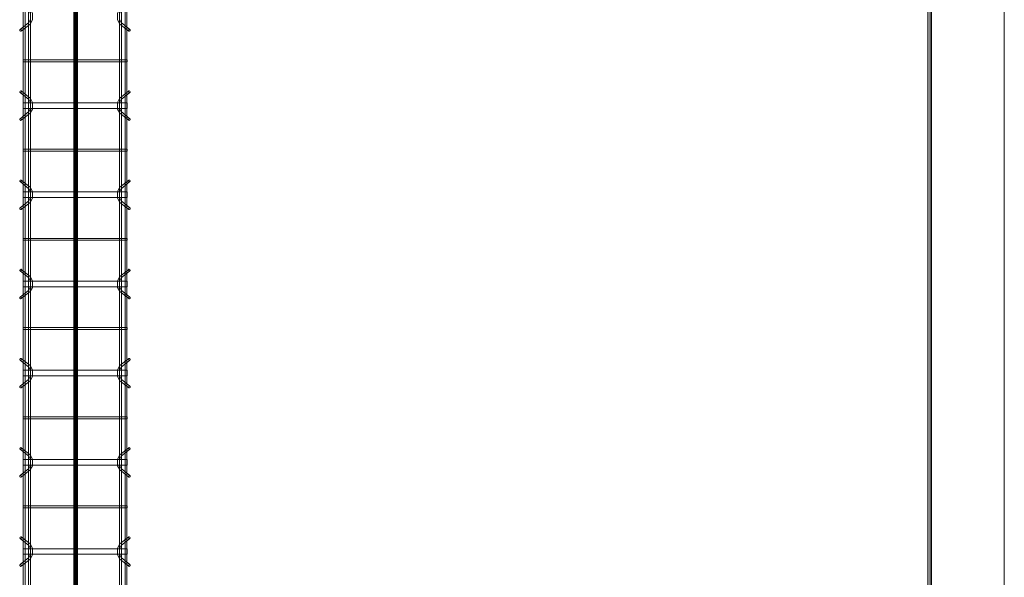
# Model space of a CAD drawing. Header units: inches. Extents: x -4136 to 1945, y -6639 to 12387.
# Tile 387 of 656: x -2066 to -1933, y 10372 to 10447. Entities that reach past the tile are written whole.
import ezdxf

# ---------------------------------------------------------------- set-up
doc = ezdxf.new("R2010")
doc.units = ezdxf.units.IN
doc.header["$MEASUREMENT"] = 0
for name, color, linetype, lineweight in [('A-FLOR', 7, 'Continuous', 9), ('A-GENM', 7, 'Continuous', 9), ('A-WALL-PATT', 7, 'Continuous', 18), ('S-BEAM', 7, 'Continuous', 9), ('S-FNDN', 7, 'Continuous', 9)]:
    doc.layers.add(name, color=color, linetype=linetype, lineweight=lineweight)

# ---------------------------------------------------------------- blocks, each defined once
blk = doc.blocks.new('Dowel bar assembly - Dowel bar assembly-669756-SLAB ON GROUND JOINTS')
at = {"layer": 'S-BEAM', "color": 253, "true_color": 0xaaaaaa}
for p, q in [((2175, 1.98), (0, 1.98)), ((0, 1.72), (2175, 1.72)), ((472.02, 2.23), (472.97, 1.03)), ((473.18, 1.19), (472.23, 2.39)), ((473.62, 1.99), (473.62, -12.01)), ((474.38, 1.99), (473.62, 1.99)), ((473.62, 1.99), (474.38, 1.99)), ((474.38, -12.01), (474.38, 1.99)), ((475.76, 2.39), (474.81, 1.19)), ((475.01, 1.03), (475.96, 2.23)), ((479.87, 1.99), (479.87, -12.01)), ((480.13, 1.99), (479.87, 1.99)), ((479.87, 1.99), (480.13, 1.99)), ((480.13, -12.01), (480.13, 1.99)), ((484.02, 2.23), (484.97, 1.03)), ((485.18, 1.19), (484.23, 2.39)), ((485.62, 1.99), (485.62, -12.01)), ((486.38, 1.99), (485.62, 1.99)), ((485.62, 1.99), (486.38, 1.99)), ((486.38, -12.01), (486.38, 1.99)), ((487.76, 2.39), (486.81, 1.19)), ((487.01, 1.03), (487.96, 2.23)), ((491.87, 1.99), (491.87, -12.01)), ((492.13, 1.99), (491.87, 1.99)), ((491.87, 1.99), (492.13, 1.99)), ((492.13, -12.01), (492.13, 1.99)), ((496.02, 2.23), (496.97, 1.03)), ((497.18, 1.19), (496.23, 2.39)), ((497.62, 1.99), (497.62, -12.01)), ((498.38, 1.99), (497.62, 1.99)), ((497.62, 1.99), (498.38, 1.99)), ((498.38, -12.01), (498.38, 1.99)), ((499.76, 2.39), (498.81, 1.19)), ((499.01, 1.03), (499.96, 2.23)), ((503.87, 1.99), (503.87, -12.01)), ((504.13, 1.99), (503.87, 1.99)), ((503.87, 1.99), (504.13, 1.99)), ((504.13, -12.01), (504.13, 1.99)), ((508.02, 2.23), (508.97, 1.03)), ((509.18, 1.19), (508.23, 2.39)), ((509.62, 1.99), (509.62, -12.01)), ((510.38, 1.99), (509.62, 1.99)), ((509.62, 1.99), (510.38, 1.99)), ((510.38, -12.01), (510.38, 1.99)), ((511.76, 2.39), (510.81, 1.19)), ((511.01, 1.03), (511.96, 2.23)), ((515.87, 1.99), (515.87, -12.01)), ((516.13, 1.99), (515.87, 1.99)), ((515.87, 1.99), (516.13, 1.99)), ((516.13, -12.01), (516.13, 1.99)), ((520.02, 2.23), (520.97, 1.03)), ((521.18, 1.19), (520.23, 2.39)), ((521.62, 1.99), (521.62, -12.01)), ((522.38, 1.99), (521.62, 1.99)), ((521.62, 1.99), (522.38, 1.99)), ((522.38, -12.01), (522.38, 1.99)), ((523.76, 2.39), (522.81, 1.19)), ((523.01, 1.03), (523.96, 2.23)), ((527.87, 1.99), (527.87, -12.01)), ((528.13, 1.99), (527.87, 1.99)), ((527.87, 1.99), (528.13, 1.99)), ((528.13, -12.01), (528.13, 1.99)), ((532.02, 2.23), (532.97, 1.03)), ((533.18, 1.19), (532.23, 2.39)), ((533.62, 1.99), (533.62, -12.01)), ((534.38, 1.99), (533.62, 1.99)), ((533.62, 1.99), (534.38, 1.99)), ((534.38, -12.01), (534.38, 1.99)), ((535.76, 2.39), (534.81, 1.19)), ((535.01, 1.03), (535.96, 2.23)), ((539.87, 1.99), (539.87, -12.01)), ((540.13, 1.99), (539.87, 1.99)), ((539.87, 1.99), (540.13, 1.99)), ((540.13, -12.01), (540.13, 1.99)), ((544.02, 2.23), (544.97, 1.03)), ((545.18, 1.19), (544.23, 2.39)), ((2175, 1.25), (0, 1.25)), ((0, 0.99), (2175, 0.99)), ((2175, -11.01), (0, -11.01)), ((0, -11.27), (2175, -11.27)), ((2175, -11.74), (0, -11.74)), ((472.97, -11.05), (472.02, -12.25)), ((472.23, -12.41), (473.18, -11.21)), ((474.81, -11.21), (475.76, -12.41)), ((475.96, -12.25), (475.01, -11.05)), ((484.97, -11.05), (484.02, -12.25)), ((484.23, -12.41), (485.18, -11.21)), ((486.81, -11.21), (487.76, -12.41)), ((487.96, -12.25), (487.01, -11.05)), ((496.97, -11.05), (496.02, -12.25)), ((496.23, -12.41), (497.18, -11.21)), ((498.81, -11.21), (499.76, -12.41)), ((499.96, -12.25), (499.01, -11.05)), ((508.97, -11.05), (508.02, -12.25)), ((508.23, -12.41), (509.18, -11.21)), ((510.81, -11.21), (511.76, -12.41)), ((511.96, -12.25), (511.01, -11.05)), ((520.97, -11.05), (520.02, -12.25)), ((520.23, -12.41), (521.18, -11.21)), ((522.81, -11.21), (523.76, -12.41)), ((523.96, -12.25), (523.01, -11.05)), ((532.97, -11.05), (532.02, -12.25)), ((532.23, -12.41), (533.18, -11.21)), ((534.81, -11.21), (535.76, -12.41)), ((535.96, -12.25), (535.01, -11.05)), ((544.97, -11.05), (544.02, -12.25)), ((544.23, -12.41), (545.18, -11.21)), ((0, -12), (2175, -12)), ((474.38, -12.01), (473.62, -12.01)), ((473.62, -12.01), (474.38, -12.01)), ((480.13, -12.01), (479.87, -12.01)), ((479.87, -12.01), (480.13, -12.01)), ((486.38, -12.01), (485.62, -12.01)), ((485.62, -12.01), (486.38, -12.01)), ((492.13, -12.01), (491.87, -12.01)), ((491.87, -12.01), (492.13, -12.01)), ((498.38, -12.01), (497.62, -12.01)), ((497.62, -12.01), (498.38, -12.01)), ((504.13, -12.01), (503.87, -12.01)), ((503.87, -12.01), (504.13, -12.01)), ((510.38, -12.01), (509.62, -12.01)), ((509.62, -12.01), (510.38, -12.01)), ((516.13, -12.01), (515.87, -12.01)), ((515.87, -12.01), (516.13, -12.01)), ((522.38, -12.01), (521.62, -12.01)), ((521.62, -12.01), (522.38, -12.01)), ((528.13, -12.01), (527.87, -12.01)), ((527.87, -12.01), (528.13, -12.01)), ((534.38, -12.01), (533.62, -12.01)), ((533.62, -12.01), (534.38, -12.01)), ((540.13, -12.01), (539.87, -12.01)), ((539.87, -12.01), (540.13, -12.01))]:
    blk.add_line(p, q, dxfattribs=at)
at = {"layer": 'S-BEAM', "color": 253, "true_color": 0xaaaaaa, "flags": 128}
for points in [[(472.97, 1.03), (473.53, 0.73), (474.39, 0.72), (474.97, 0.99), (475.01, 1.03)], [(473.18, 1.19), (473.62, 0.97), (474.38, 0.98), (474.81, 1.19)], [(484.97, 1.03), (485.53, 0.73), (486.39, 0.72), (486.97, 0.99), (487.01, 1.03)], [(485.18, 1.19), (485.62, 0.97), (486.38, 0.98), (486.81, 1.19)], [(496.97, 1.03), (497.53, 0.73), (498.39, 0.72), (498.97, 0.99), (499.01, 1.03)], [(497.18, 1.19), (497.62, 0.97), (498.38, 0.98), (498.81, 1.19)], [(508.97, 1.03), (509.53, 0.73), (510.39, 0.72), (510.97, 0.99), (511.01, 1.03)], [(509.18, 1.19), (509.62, 0.97), (510.38, 0.98), (510.81, 1.19)], [(520.97, 1.03), (521.53, 0.73), (522.39, 0.72), (522.97, 0.99), (523.01, 1.03)], [(521.18, 1.19), (521.62, 0.97), (522.38, 0.98), (522.81, 1.19)], [(532.97, 1.03), (533.53, 0.73), (534.39, 0.72), (534.97, 0.99), (535.01, 1.03)], [(533.18, 1.19), (533.62, 0.97), (534.38, 0.98), (534.81, 1.19)], [(544.97, 1.03), (545.53, 0.73), (546.39, 0.72), (546.97, 0.99), (547.01, 1.03)], [(545.18, 1.19), (545.62, 0.97), (546.38, 0.98), (546.81, 1.19)], [(472.97, -11.05), (473.53, -10.75), (474.39, -10.74), (474.97, -11.01), (475.01, -11.05)], [(473.18, -11.21), (473.62, -10.99), (474.38, -11), (474.81, -11.21)], [(484.97, -11.05), (485.53, -10.75), (486.39, -10.74), (486.97, -11.01), (487.01, -11.05)], [(485.18, -11.21), (485.62, -10.99), (486.38, -11), (486.81, -11.21)], [(496.97, -11.05), (497.53, -10.75), (498.39, -10.74), (498.97, -11.01), (499.01, -11.05)], [(497.18, -11.21), (497.62, -10.99), (498.38, -11), (498.81, -11.21)], [(508.97, -11.05), (509.53, -10.75), (510.39, -10.74), (510.97, -11.01), (511.01, -11.05)], [(509.18, -11.21), (509.62, -10.99), (510.38, -11), (510.81, -11.21)], [(520.97, -11.05), (521.53, -10.75), (522.39, -10.74), (522.97, -11.01), (523.01, -11.05)], [(521.18, -11.21), (521.62, -10.99), (522.38, -11), (522.81, -11.21)], [(532.97, -11.05), (533.53, -10.75), (534.39, -10.74), (534.97, -11.01), (535.01, -11.05)], [(533.18, -11.21), (533.62, -10.99), (534.38, -11), (534.81, -11.21)], [(544.97, -11.05), (545.53, -10.75), (546.39, -10.74), (546.97, -11.01), (547.01, -11.05)], [(545.18, -11.21), (545.62, -10.99), (546.38, -11), (546.81, -11.21)]]:
    blk.add_lwpolyline(points, dxfattribs=at)
at = {"layer": 'S-BEAM', "color": 253, "true_color": 0xaaaaaa}
for centre, major_axis, start_param, end_param in [((472.12, 2.31), (0.101, 0.08), 5.709265, 8.850858), ((472.12, 2.31), (0.101, 0.08), 2.567673, 5.709265), ((475.86, 2.31), (-0.101, 0.08), 3.715513, 6.857105), ((475.86, 2.31), (-0.101, 0.08), 0.57392, 3.715513), ((484.12, 2.31), (0.101, 0.08), 5.709265, 8.850858), ((484.12, 2.31), (0.101, 0.08), 2.567673, 5.709265), ((487.86, 2.31), (-0.101, 0.08), 3.715513, 6.857105), ((487.86, 2.31), (-0.101, 0.08), 0.57392, 3.715513), ((496.12, 2.31), (0.101, 0.08), 5.709265, 8.850858), ((496.12, 2.31), (0.101, 0.08), 2.567673, 5.709265), ((499.86, 2.31), (-0.101, 0.08), 3.715513, 6.857105), ((499.86, 2.31), (-0.101, 0.08), 0.57392, 3.715513), ((508.12, 2.31), (0.101, 0.08), 5.709265, 8.850858), ((508.12, 2.31), (0.101, 0.08), 2.567673, 5.709265), ((511.86, 2.31), (-0.101, 0.08), 3.715513, 6.857105), ((511.86, 2.31), (-0.101, 0.08), 0.57392, 3.715513), ((520.12, 2.31), (0.101, 0.08), 5.709265, 8.850858), ((520.12, 2.31), (0.101, 0.08), 2.567673, 5.709265), ((523.86, 2.31), (-0.101, 0.08), 3.715513, 6.857105), ((523.86, 2.31), (-0.101, 0.08), 0.57392, 3.715513), ((532.12, 2.31), (0.101, 0.08), 5.709265, 8.850858), ((532.12, 2.31), (0.101, 0.08), 2.567673, 5.709265), ((535.86, 2.31), (-0.101, 0.08), 3.715513, 6.857105), ((535.86, 2.31), (-0.101, 0.08), 0.57392, 3.715513), ((544.12, 2.31), (0.101, 0.08), 5.709265, 8.850858), ((544.12, 2.31), (0.101, 0.08), 2.567673, 5.709265), ((472.12, -12.33), (-0.101, 0.08), 3.715513, 6.857105), ((472.12, -12.33), (-0.101, 0.08), 0.57392, 3.715513), ((475.86, -12.33), (0.101, 0.08), 5.709265, 8.850858), ((475.86, -12.33), (0.101, 0.08), 2.567673, 5.709265), ((484.12, -12.33), (-0.101, 0.08), 3.715513, 6.857105), ((484.12, -12.33), (-0.101, 0.08), 0.57392, 3.715513), ((487.86, -12.33), (0.101, 0.08), 5.709265, 8.850858), ((487.86, -12.33), (0.101, 0.08), 2.567673, 5.709265), ((496.12, -12.33), (-0.101, 0.08), 3.715513, 6.857105), ((496.12, -12.33), (-0.101, 0.08), 0.57392, 3.715513), ((499.86, -12.33), (0.101, 0.08), 5.709265, 8.850858), ((499.86, -12.33), (0.101, 0.08), 2.567673, 5.709265), ((508.12, -12.33), (-0.101, 0.08), 3.715513, 6.857105), ((508.12, -12.33), (-0.101, 0.08), 0.57392, 3.715513), ((511.86, -12.33), (0.101, 0.08), 5.709265, 8.850858), ((511.86, -12.33), (0.101, 0.08), 2.567673, 5.709265), ((520.12, -12.33), (-0.101, 0.08), 3.715513, 6.857105), ((520.12, -12.33), (-0.101, 0.08), 0.57392, 3.715513), ((523.86, -12.33), (0.101, 0.08), 5.709265, 8.850858), ((523.86, -12.33), (0.101, 0.08), 2.567673, 5.709265), ((532.12, -12.33), (-0.101, 0.08), 3.715513, 6.857105), ((532.12, -12.33), (-0.101, 0.08), 0.57392, 3.715513), ((535.86, -12.33), (0.101, 0.08), 5.709265, 8.850858), ((535.86, -12.33), (0.101, 0.08), 2.567673, 5.709265), ((544.12, -12.33), (-0.101, 0.08), 3.715513, 6.857105), ((544.12, -12.33), (-0.101, 0.08), 0.57392, 3.715513)]:
    blk.add_ellipse(centre, major_axis=major_axis, ratio=0.816528, start_param=start_param, end_param=end_param, dxfattribs=at)

msp = doc.modelspace()

# ---------------------------------------------------------------- hatches: boundary and pattern name
at = {"layer": 'A-GENM', "true_color": 0x0000ff}
for points in [[(-2058.15717, 12077.1894), (-2058.15717, 12076.87444), (-2058.15717, 9901.50436), (-2058.15717, 9901.1894), (-2058.58036, 9901.1894), (-2058.58036, 9901.50436), (-2058.58036, 12076.87444), (-2058.58036, 12077.1894)], [(-2058.52059, 9901.1894), (-2058.52059, 9901.50436), (-2058.52059, 12076.87444), (-2058.52059, 12077.1894), (-2058.12689, 12077.1894), (-2058.12689, 12076.87444), (-2058.12689, 9901.50436), (-2058.12689, 9901.1894)], [(-2058.15869, 12077.1894), (-2058.15869, 12076.87444), (-2058.15869, 9901.50436), (-2058.15869, 9901.1894), (-2058.50273, 9901.1894), (-2058.50273, 9901.50436), (-2058.50273, 12076.87444), (-2058.50273, 12077.1894)], [(-2058.07181, 12077.1894), (-2058.07181, 12076.87444), (-2058.07181, 9901.50436), (-2058.07181, 9901.1894), (-2058.49348, 9901.1894), (-2058.49348, 9901.50436), (-2058.49348, 12076.87444), (-2058.49348, 12077.1894)], [(-2058.2803, 12077.1894), (-2058.2803, 12076.87444), (-2058.2803, 9901.50436), (-2058.2803, 9901.1894), (-2058.36718, 9901.1894), (-2058.36718, 9901.50436), (-2058.36718, 12076.87444), (-2058.36718, 12077.1894)], [(-2058.07029, 12077.1894), (-2058.07029, 12076.87444), (-2058.07029, 9901.50436), (-2058.07029, 9901.1894), (-2058.2803, 9901.1894), (-2058.2803, 9901.50436), (-2058.2803, 12076.87444), (-2058.2803, 12077.1894)]]:
    msp.add_hatch(color=5, dxfattribs=at).paths.add_polyline_path(points, flags=0)
at = {"layer": 'A-GENM', "true_color": 0xff0000}
for points in [[(-1943.32374, 10467.14596), (-1943.32374, 10467.03192), (-1943.32374, 10316.93658), (-1943.6387, 10316.93658), (-1943.6387, 10467.14596)], [(-1943.32374, 10466.99255), (-1943.32374, 10317.08999), (-1943.6387, 10317.08999), (-1943.6387, 10466.99255)]]:
    msp.add_hatch(color=1, dxfattribs=at).paths.add_polyline_path(points, flags=0)
at = {"layer": 'A-WALL-PATT', "lineweight": 9, "true_color": 0xd5d5d5}
h = msp.add_hatch(dxfattribs=at)
h.set_pattern_fill('FP_1', color=254, style=0, pattern_type=2)
h.set_pattern_definition([(50, (0, 0), (55.0854, -4.81984), [5.76, -63.36]), (355, (0, 0), (-10.6557, 57.76853), [4.608, -50.688]), (100.451, (4.59, -0.4), (44.42947, 52.94866), [4.895, -53.848]), (46.184, (0, 15.36), (81.96444, -12.71212), [8.64, -95.04]), (96.636, (6.83, 14.3), (71.7815, 74.8124), [7.343, -80.772]), (351.184, (0, 15.36), (71.78195, 74.8124), [6.912, -76.032]), (21, (7.68, 11.52), (45.84207, -30.92146), [5.76, -63.36]), (326, (7.68, 11.52), (18.68706, 55.69148), [4.608, -50.688]), (71.451, (11.5, 8.943), (64.5289, 24.7701), [4.895, -53.848]), (37.5, (0, 0), (0.933895, 25.566816), [2.534, -47.539, 2.534, -48.922, -50.88]), (37.5, (0, 0), (0.933895, 25.566816), [-101.53, 2.534, -48.346]), (7.5, (0, 0), (20.20404, 30.2913), [2.534, -26.803, 2.534, -46.387, -19.392]), (7.5, (0, 0), (20.20404, 30.2913), [-78.259, 2.534, -16.858]), (327.5, (-17.126, 0), (40.997785, -1.732403), [2.534, -16.666, 2.534, -57.37, -79.488]), (327.5, (-17.126, 0), (40.997785, -1.732403), [-79.104, 2.534, -76.954]), (317.5, (-24.806, 0), (44.78888, 7.68784), [2.534, -22.426, 2.534, -37.248, -56.448]), (317.5, (-24.806, 0), (44.78888, 7.68784), [-64.742, 2.534, -53.914])])
h.paths.add_polyline_path([(-1933.32374, 10178.1894), (-1943.32374, 10178.1894), (-1943.32374, 10455.1894), (-1933.32374, 10455.1894)], flags=0)

# ---------------------------------------------------------------- linework, layer by layer
at = {"layer": 'A-FLOR'}
msp.add_line((-1943.13624, 12077.1894), (-1943.13624, 9901.1894), dxfattribs=at)
at = {"layer": 'A-GENM', "color": 5, "true_color": 0x0000ff}
for p, q in [((-2058.58036, 9901.50436), (-2058.58036, 12076.87444)), ((-2058.52059, 12076.87444), (-2058.52059, 9901.50436)), ((-2058.52059, 12076.87444), (-2058.52059, 9901.50436)), ((-2058.50273, 12076.87444), (-2058.50273, 9901.50436)), ((-2058.49348, 9901.50436), (-2058.49348, 12076.87444)), ((-2058.48122, 9901.50436), (-2058.48122, 12076.87444)), ((-2058.48122, 12076.87444), (-2058.48122, 9901.50436)), ((-2058.41585, 9901.50436), (-2058.41585, 12076.87444)), ((-2058.36718, 9901.50436), (-2058.36718, 12076.87444)), ((-2058.2803, 12076.87444), (-2058.2803, 9901.50436)), ((-2058.16626, 9901.50436), (-2058.16626, 12076.87444)), ((-2058.16626, 9901.50436), (-2058.16626, 12076.87444)), ((-2058.15869, 9901.50436), (-2058.15869, 12076.87444)), ((-2058.15717, 9901.50436), (-2058.15717, 12076.87444)), ((-2058.12689, 12076.87444), (-2058.12689, 9901.50436)), ((-2058.12689, 12076.87444), (-2058.12689, 9901.50436)), ((-2058.07181, 9901.50436), (-2058.07181, 12076.87444)), ((-2058.07029, 9901.50436), (-2058.07029, 12076.87444))]:
    msp.add_line(p, q, dxfattribs=at)
at = {"layer": 'A-GENM', "color": 1, "true_color": 0xff0000}
for p, q in [((-1943.6387, 10316.93658), (-1943.6387, 10467.14596)), ((-1943.6387, 10317.05062), (-1943.6387, 10467.03192)), ((-1943.6387, 10467.01041), (-1943.6387, 10316.80103)), ((-1943.32374, 10467.03192), (-1943.32374, 10316.93658)), ((-1943.6387, 10466.99255), (-1943.6387, 10317.08999)), ((-1943.32374, 10317.08999), (-1943.32374, 10466.99255)), ((-1943.32374, 10317.05062), (-1943.32374, 10466.99255)), ((-1943.32374, 10466.97145), (-1943.32374, 10316.80103))]:
    msp.add_line(p, q, dxfattribs=at)
at = {"layer": 'S-FNDN', "color": 253, "lineweight": 18, "true_color": 0xaaaaaa}
for p, q in [((-1933.32374, 9891.1894), (-1933.32374, 12087.1894)), ((-1943.32374, 12077.1894), (-1943.32374, 9901.1894))]:
    msp.add_line(p, q, dxfattribs=at)

# ---------------------------------------------------------------- block references
at = {"layer": 'S-BEAM', "color": 253, "true_color": 0xaaaaaa, "rotation": 89.99999999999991}
msp.add_blockref('Dowel bar assembly - Dowel bar assembly-669756-SLAB ON GROUND JOINTS', (-2063.43092, 9901.50636), dxfattribs=at)

doc.saveas('drawing.dxf')
